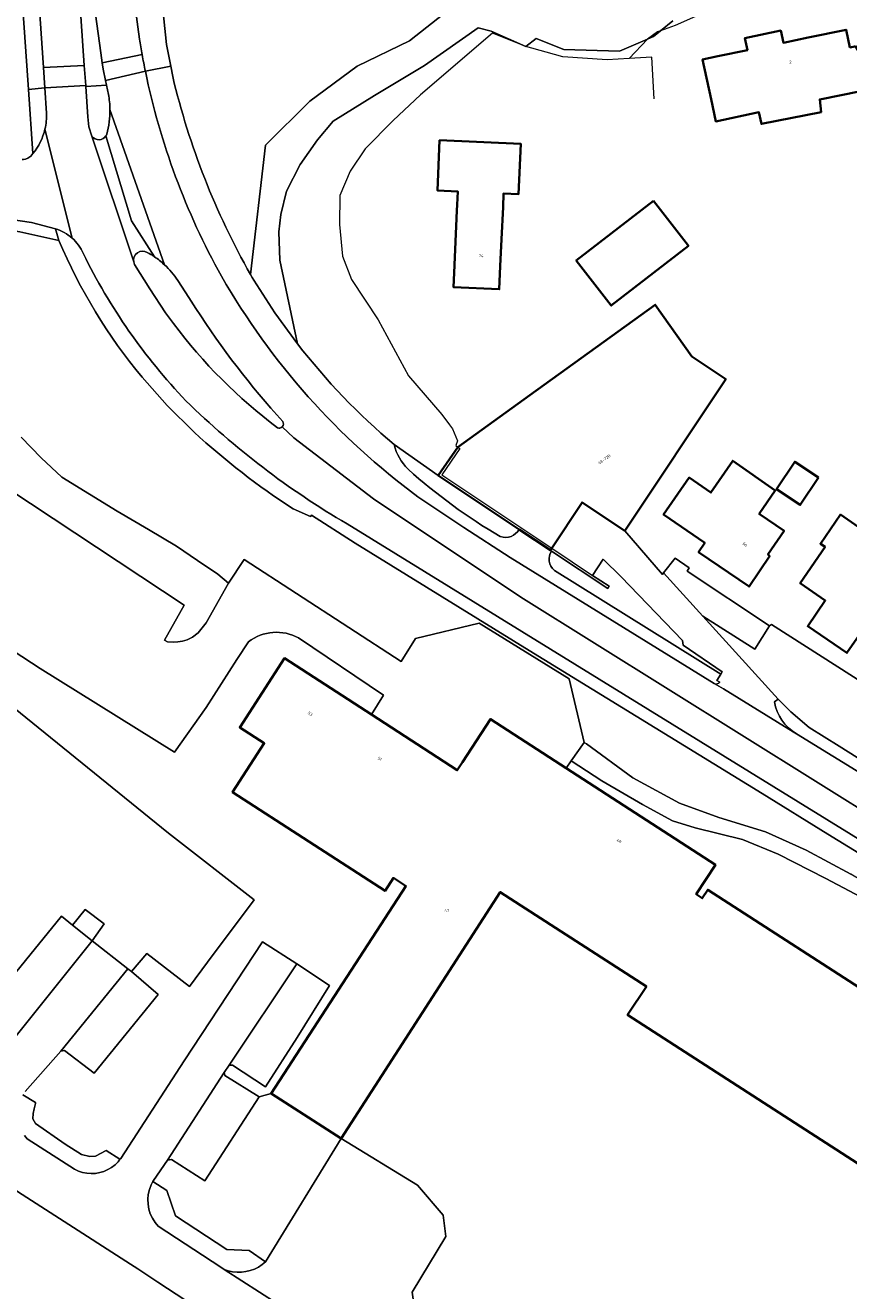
# Model space of a CAD drawing. Header units: metres. Extents: x 197700 to 204338, y 317132 to 325229.
# Tile 791 of 1056: x 202292 to 202393, y 319816 to 319971. Entities that reach past the tile are written whole.
import ezdxf
from ezdxf.enums import TextEntityAlignment as Align

# ---------------------------------------------------------------- set-up
doc = ezdxf.new("R2010")
doc.units = ezdxf.units.M
for name, color, linetype, lineweight in [('B-WE-GR-BEPLANTING_CULTUUR_BODEMBEDEKKER-GV', 90, 'Continuous', 18), ('B-WE-GR-BEPLANTING_CULTUUR_HEESTERS-GV', 90, 'Continuous', 18), ('B-WE-GR-BOS_LOOF-GV', 40, 'Continuous', 13), ('B-WE-IE-TERREINAFSCHEIDING_KUNSTMATIG_HEKWERK-G', 20, 'IE-TERREINAFSCHEIDING-KUNSTMATIG', 18), ('B-WE-IE-TERREINAFSCHEIDING_KUNSTMATIG_MUUR-G', 90, 'IE-TERREINAFSCHEIDING-KUNSTMATIG-DICHT', 18), ('B-WE-OG-BEBOUWING-GV', 7, 'Continuous', 35), ('B-WE-OG-BEBOUWING-T18', 10, 'Continuous', 18), ('B-WE-OG-TERREIN_CULTUURSCHEIDING-GV', 7, 'Continuous', 18), ('B-WE-OG-TERREIN_ERF-GV', 7, 'Continuous', 18), ('B-WE-VH-VERHARDING_ASFALT-GV', 252, 'Continuous', 18), ('B-WE-VH-VERHARDING_BETONSTRAATSTEEN-GV', 252, 'Continuous', 18), ('B-WE-VH-VERHARDING_GESLOTEN-GV', 252, 'Continuous', 18), ('B-WE-VH-VERHARDING_OPEN-GV', 252, 'Continuous', 18), ('B-WE-VH-VERHARDING_SIERBESTRATING-GV', 252, 'Continuous', 18), ('B-WE-VH-VERHARDING_TEGEL-GV', 252, 'Continuous', 18)]:
    doc.layers.add(name, color=color, linetype=linetype, lineweight=lineweight)
doc.styles.add('NLCS-ISO-M200-T18', font='NLCS-ISO.ttf', dxfattribs={"height": 0.36})
doc.linetypes.add('IE-TERREINAFSCHEIDING-KUNSTMATIG', pattern='A,4,[82,NLCS.SHX,S=0.75,R=90,X=0,Y=0],4,-2', length=10)
doc.linetypes.add('IE-TERREINAFSCHEIDING-KUNSTMATIG-DICHT', pattern='A,8,-1,[82,NLCS.SHX,S=0.75,R=90,X=0,Y=0],-1', length=10)

msp = doc.modelspace()

# ---------------------------------------------------------------- linework, layer by layer
at = {"layer": 'B-WE-GR-BEPLANTING_CULTUUR_BODEMBEDEKKER-GV'}
msp.add_lwpolyline([(202300.052, 319858.882), (202301.516, 319860.956), (202299.17, 319862.731), (202297.634, 319860.791)], close=True, dxfattribs=at)
at = {"layer": 'B-WE-GR-BEPLANTING_CULTUUR_HEESTERS-GV'}
for points in [[(202337.127, 319919.826, 0.1276339), (202338.856, 319916.788)], [(202338.856, 319916.788, 0.0493879), (202350.187, 319908.526)], [(202350.187, 319908.526, 0.364817), (202352.501, 319909.409)], [(202356.493, 319906.753, 0.3903306), (202356.837, 319904.376)]]:
    msp.add_lwpolyline(points, format="xyb", dxfattribs=at)
for points in [[(202352.501, 319909.409), (202342.557, 319916.025), (202337.127, 319919.826)], [(202356.837, 319904.376), (202377.277, 319891.628), (202377.437, 319891.895), (202372.642, 319895.17), (202372.566, 319895.74), (202365.042, 319903.586), (202362.839, 319905.736), (202361.532, 319903.763), (202363.553, 319902.418), (202363.389, 319902.165), (202356.493, 319906.753)], [(202403.651, 319884.856), (202383.536, 319897.739), (202383.27, 319897.577), (202381.455, 319894.695), (202375.059, 319898.766), (202384.32, 319888.56), (202385.894, 319887.004), (202388.159, 319885.085), (202391.817, 319882.78), (202395.147, 319880.68), (202400.7, 319877.261), (202417.639, 319866.833), (202413.05, 319870.439), (202411.924, 319871.443), (202410.725, 319872.642)]]:
    msp.add_lwpolyline(points, dxfattribs=at)
at = {"layer": 'B-WE-GR-BOS_LOOF-GV'}
msp.add_lwpolyline([(202291.42, 319954.848), (202291.425, 319954.848), (202291.579, 319954.849), (202291.862, 319954.893), (202292.131, 319954.993), (202292.486, 319955.233), (202292.757, 319955.567), (202292.209, 319963.427), (202290.82, 319983.342)], dxfattribs=at)
at = {"layer": 'B-WE-IE-TERREINAFSCHEIDING_KUNSTMATIG_HEKWERK-G'}
for points in [[(202386.131, 319981.221), (202384.27, 319978.881), (202377.046, 319973.687), (202371.668, 319971.288), (202369.872, 319970.644)], [(202353.336, 319968.735), (202349.247, 319970.348), (202340.374, 319962.796), (202337.033, 319959.627), (202333.582, 319956.174), (202331.731, 319953.413), (202330.49, 319950.433), (202330.447, 319946.847), (202330.798, 319942.95), (202331.889, 319940.098), (202335.172, 319935.13), (202338.89, 319928.289), (202343.016, 319923.526), (202343.933, 319922.233)], [(202368.27, 319969.63), (202366.041, 319967.243)], [(202369.872, 319970.644), (202369.497, 319970.509), (202368.27, 319969.63)], [(202366.041, 319967.243), (202363.308, 319967.08), (202357.862, 319967.472), (202355.831, 319968.012), (202353.336, 319968.735)], [(202369.107, 319962.282), (202368.818, 319967.409), (202366.041, 319967.243)], [(202343.933, 319922.233), (202344.308, 319921.773), (202344.936, 319920.304), (202344.708, 319919.696), (202344.963, 319919.516)], [(202403.651, 319884.856), (202383.536, 319897.739)]]:
    msp.add_lwpolyline(points, dxfattribs=at)
at = {"layer": 'B-WE-IE-TERREINAFSCHEIDING_KUNSTMATIG_MUUR-G'}
for points in [[(202342.557, 319916.025), (202344.963, 319919.516)], [(202344.963, 319919.516), (202345.235, 319919.348), (202343.018, 319916.091), (202356.515, 319907.104)], [(202356.493, 319906.753), (202356.346, 319906.85)], [(202361.532, 319903.763), (202363.553, 319902.418), (202363.389, 319902.165), (202356.493, 319906.753)], [(202356.515, 319907.104), (202361.532, 319903.763)], [(202370.255, 319904.059), (202371.679, 319905.889), (202373.386, 319904.689), (202373.146, 319904.295), (202383.27, 319897.577)], [(202383.27, 319897.577), (202383.536, 319897.739)]]:
    msp.add_lwpolyline(points, dxfattribs=at)
at = {"layer": 'B-WE-OG-BEBOUWING-GV'}
for points in [[(202393.858, 319968.763), (202393.547, 319968.695), (202393.155, 319968.609), (202392.682, 319970.772), (202388.029, 319969.814), (202384.972, 319969.175), (202384.659, 319970.669), (202380.253, 319969.748), (202380.559, 319968.29), (202376.913, 319967.527), (202375.057, 319967.135), (202376.091, 319962.243), (202376.667, 319959.518), (202381.969, 319960.639), (202382.269, 319959.212), (202389.611, 319960.666), (202389.439, 319962.218), (202396.923, 319963.722)], [(202350.191, 319941.727), (202350.343, 319945.062), (202350.522, 319949.004), (202350.598, 319950.67), (202352.446, 319950.586), (202352.727, 319956.762), (202342.733, 319957.217), (202342.453, 319951.041), (202344.959, 319950.927), (202344.884, 319949.261), (202344.854, 319948.592), (202344.504, 319940.913), (202344.425, 319939.171), (202350.063, 319938.915)], [(202369.016, 319949.782), (202359.532, 319942.43), (202363.821, 319936.898), (202373.305, 319944.25)], [(202352.501, 319909.409), (202356.346, 319906.85), (202356.515, 319907.104), (202360.249, 319912.716), (202365.494, 319909.226), (202377.903, 319927.875), (202373.741, 319930.645), (202369.232, 319937.01), (202353.817, 319925.898), (202344.963, 319919.516), (202342.557, 319916.025)], [(202383.316, 319906.154), (202383.084, 319906.311), (202385.062, 319909.221), (202382.002, 319911.301), (202383.976, 319914.204), (202378.765, 319917.835), (202376.071, 319913.935), (202373.405, 319915.777), (202370.263, 319911.226), (202375.315, 319907.737), (202374.55, 319906.612), (202380.758, 319902.391)], [(202389.276, 319915.793), (202386.379, 319917.711), (202384.144, 319914.335), (202387.041, 319912.417)], [(202396.227, 319898.298), (202399.195, 319902.67), (202400.513, 319901.762), (202402.527, 319904.684), (202400.945, 319905.774), (202402.935, 319908.662), (202398.841, 319911.483), (202397.838, 319912.175), (202395.524, 319908.796), (202391.978, 319911.225), (202389.524, 319907.642), (202390.097, 319907.25), (202387.049, 319902.8), (202390.125, 319900.693), (202387.967, 319897.513), (202392.793, 319894.236), (202395.815, 319898.573)]]:
    msp.add_lwpolyline(points, close=True, dxfattribs=at)
msp.add_lwpolyline([(202419.363, 319836.962), (202375.681, 319865.138), (202375.006, 319864.096), (202374.267, 319864.587), (202376.629, 319868.223), (202358.281, 319880.097), (202348.983, 319886.11), (202345.526, 319880.8), (202344.898, 319879.819), (202334.35, 319886.656), (202323.67, 319893.579), (202318.176, 319885.086), (202321.19, 319883.136), (202317.299, 319877.113), (202336.038, 319865.006), (202337.063, 319866.593), (202338.433, 319865.707), (202338.599, 319865.599), (202322.024, 319840.127), (202330.621, 319834.596), (202350.189, 319864.854), (202368.137, 319853.251), (202365.825, 319849.77), (202402.443, 319826.165)], dxfattribs=at)
at = {"layer": 'B-WE-OG-TERREIN_CULTUURSCHEIDING-GV'}
msp.add_lwpolyline([(202309.294, 319831.916), (202307.558, 319829.42), (202307.492, 319829.294), (202309.214, 319828.209), (202310.255, 319825.084), (202316.591, 319820.962), (202319.331, 319820.843), (202321.341, 319819.451), (202330.621, 319834.596), (202322.024, 319840.127), (202320.564, 319839.719), (202313.867, 319829.377), (202309.77, 319831.997)], close=True, dxfattribs=at)
at = {"layer": 'B-WE-OG-TERREIN_ERF-GV'}
for points in [[(202332.119, 319988.381), (202330.029, 319990.963), (202307.415, 319994.61), (202307.45, 319989.571), (202308.118, 319979.253), (202309.165, 319968.968), (202309.689, 319966.293), (202309.936, 319965.031)], [(202319.501, 319940.7), (202321.345, 319956.621), (202326.763, 319961.991), (202332.618, 319966.314), (202339.044, 319969.424), (202343.862, 319973.237), (202344.306, 319973.863)], [(202343.862, 319973.237), (202339.044, 319969.424), (202332.618, 319966.314), (202326.763, 319961.991), (202321.345, 319956.621), (202319.501, 319940.7), (202319.696, 319940.355), (202319.894, 319940.012), (202322.473, 319936.023), (202325.277, 319932.189), (202323.108, 319942.49), (202322.984, 319945.939), (202323.229, 319948.103), (202323.896, 319950.962), (202325.615, 319954.211), (202327.718, 319957.262), (202329.643, 319959.547), (202334.733, 319962.724), (202340.857, 319966.402), (202347.461, 319971.016), (202349.056, 319970.618), (202353.336, 319968.735), (202354.591, 319969.695), (202358.007, 319968.352), (202364.831, 319968.142), (202368.27, 319969.63), (202369.025, 319969.957), (202369.872, 319970.644), (202371.4, 319971.882)], [(202371.4, 319971.882), (202369.872, 319970.644), (202369.025, 319969.957), (202368.27, 319969.63), (202364.831, 319968.142), (202358.007, 319968.352), (202354.591, 319969.695), (202353.336, 319968.735), (202349.056, 319970.618), (202347.461, 319971.016), (202340.857, 319966.402), (202334.733, 319962.724), (202329.643, 319959.547), (202327.718, 319957.262), (202325.615, 319954.211), (202323.896, 319950.962), (202323.229, 319948.103), (202322.984, 319945.939), (202323.108, 319942.49), (202325.277, 319932.189)], [(202295.948, 319944.91), (202291.142, 319945.946), (202286.292, 319946.748), (202283.338, 319947.084), (202280.377, 319947.351)], [(202337.127, 319919.826), (202342.557, 319916.025), (202344.963, 319919.516), (202353.817, 319925.898), (202369.232, 319937.01), (202373.741, 319930.645), (202377.903, 319927.875), (202365.494, 319909.226), (202370.118, 319903.884), (202370.255, 319904.059), (202371.679, 319905.889), (202373.386, 319904.689), (202373.146, 319904.295), (202383.27, 319897.577), (202383.536, 319897.739)], [(202262.878, 319932.108), (202311.337, 319900.1), (202308.94, 319895.798), (202309.307, 319895.603), (202310.036, 319895.551), (202310.578, 319895.586), (202311.125, 319895.666), (202311.705, 319895.825), (202312.344, 319896.163), (202313.054, 319896.698), (202314.061, 319897.944), (202316.8, 319902.811), (202315.477, 319903.923), (202312.961, 319905.566), (202310.406, 319907.361), (202306.975, 319909.382), (202303.103, 319911.643), (202296.326, 319915.814), (202293.782, 319918.207), (202291.316, 319920.752)], [(202312.572, 319921.331), (202309.267, 319924.611), (202306.175, 319928.091)], [(202291.316, 319920.752), (202293.782, 319918.207), (202296.326, 319915.814), (202303.103, 319911.643), (202306.975, 319909.382), (202310.406, 319907.361), (202312.961, 319905.566), (202315.477, 319903.923), (202316.8, 319902.811)], [(202395.519, 319868.845), (202390.435, 319871.978), (202382.387, 319876.949), (202353.757, 319894.537), (202332.37, 319907.71), (202326.993, 319911.141), (202326.881, 319910.986), (202324.731, 319911.932)], [(202316.8, 319902.811), (202318.698, 319905.712), (202338.018, 319893.186), (202339.774, 319895.999), (202347.593, 319897.871), (202358.658, 319891.041), (202360.497, 319883.248), (202360.767, 319883.084), (202366.471, 319878.901), (202372.213, 319875.788), (202377.048, 319874.021), (202382.778, 319872.239), (202387.759, 319869.987), (202393.257, 319867.046)], [(202319.23, 319895.611), (202317.805, 319893.432), (202314.033, 319887.549), (202310.161, 319882.058), (202293.644, 319892.303), (202277.951, 319902.553)], [(202383.536, 319897.739), (202403.651, 319884.856)], [(202338.433, 319865.707), (202337.063, 319866.593), (202336.038, 319865.006), (202317.299, 319877.113), (202321.19, 319883.136), (202318.176, 319885.086), (202323.67, 319893.579), (202334.35, 319886.656), (202335.82, 319889.047), (202325.411, 319896.071)], [(202283.499, 319846.23), (202296.253, 319861.881), (202297.634, 319860.791), (202299.17, 319862.731), (202301.516, 319860.956), (202300.052, 319858.882), (202304.41, 319855.44), (202304.856, 319855.088), (202306.77, 319857.33), (202311.981, 319853.272), (202314.217, 319856.262), (202319.951, 319863.903), (202309.397, 319872.109), (202287.292, 319889.992)], [(202287.292, 319889.992), (202309.397, 319872.109), (202319.951, 319863.903), (202314.217, 319856.262), (202311.981, 319853.272), (202306.77, 319857.33), (202304.856, 319855.088), (202308.131, 319852.279), (202300.272, 319842.623), (202296.638, 319845.39), (202296.201, 319845.322), (202291.808, 319840.343)], [(202396.643, 319863.146), (202390.204, 319866.53), (202384.323, 319869.512), (202379.935, 319871.309), (202374.118, 319872.753), (202371.36, 319873.604), (202367.646, 319875.614), (202362.654, 319878.535), (202358.891, 319880.965), (202358.281, 319880.097), (202376.629, 319868.223), (202374.267, 319864.587), (202375.006, 319864.096), (202375.681, 319865.138), (202419.363, 319836.962)], [(202291.532, 319839.943), (202293.066, 319839.018), (202293.073, 319838.868), (202292.907, 319838.246), (202292.781, 319837.676), (202292.739, 319837.022), (202293.076, 319836.436), (202296.702, 319833.878), (202298.724, 319832.63), (202299.733, 319832.362), (202300.445, 319832.412), (202301.767, 319833.114), (202303.454, 319832.029), (202303.546, 319832.145), (202311.337, 319844.115), (202320.979, 319858.765), (202325.166, 319856.048), (202329.182, 319853.396), (202325.223, 319847.006), (202321.328, 319840.927), (202317.263, 319843.58), (202316.871, 319843.577), (202316.256, 319842.71), (202316.356, 319842.312), (202320.564, 319839.719), (202322.024, 319840.127), (202338.599, 319865.599), (202338.433, 319865.707)], [(202327.542, 319804.221), (202308.124, 319816.935), (202305.633, 319818.566), (202304.731, 319819.157), (202286.669, 319830.744), (202286.349, 319830.897), (202286.006, 319830.986), (202285.652, 319831.008), (202285.3, 319830.963), (202284.962, 319830.853), (202284.652, 319830.681), (202284.379, 319830.453), (202284.155, 319830.178), (202284.164, 319829.819), (202288.275, 319827.12), (202276.801, 319808.614)]]:
    msp.add_lwpolyline(points, dxfattribs=at)
for points in [[(202393.547, 319968.695), (202393.858, 319968.763), (202396.923, 319963.722), (202389.439, 319962.218), (202389.611, 319960.666), (202382.269, 319959.212), (202381.969, 319960.639), (202376.667, 319959.518), (202376.091, 319962.243), (202375.057, 319967.135), (202376.913, 319967.527), (202380.559, 319968.29), (202380.253, 319969.748), (202384.659, 319970.669), (202384.972, 319969.175), (202388.029, 319969.814), (202392.682, 319970.772), (202393.155, 319968.609)], [(202350.343, 319945.062), (202350.191, 319941.727), (202350.063, 319938.915), (202344.425, 319939.171), (202344.504, 319940.913), (202344.854, 319948.592), (202344.884, 319949.261), (202344.959, 319950.927), (202342.453, 319951.041), (202342.733, 319957.217), (202352.727, 319956.762), (202352.446, 319950.586), (202350.598, 319950.67), (202350.522, 319949.004)], [(202369.016, 319949.782), (202373.305, 319944.25), (202363.821, 319936.898), (202359.532, 319942.43)], [(202370.263, 319911.226), (202373.405, 319915.777), (202376.071, 319913.935), (202378.765, 319917.835), (202383.976, 319914.204), (202382.002, 319911.301), (202385.062, 319909.221), (202383.084, 319906.311), (202383.316, 319906.154), (202380.758, 319902.391), (202374.55, 319906.612), (202375.315, 319907.737)], [(202386.379, 319917.711), (202389.276, 319915.793), (202387.041, 319912.417), (202384.144, 319914.335)], [(202398.841, 319911.483), (202402.935, 319908.662), (202400.945, 319905.774), (202402.527, 319904.684), (202400.513, 319901.762), (202399.195, 319902.67), (202396.227, 319898.298), (202395.815, 319898.573), (202392.793, 319894.236), (202387.967, 319897.513), (202390.125, 319900.693), (202387.049, 319902.8), (202390.097, 319907.25), (202389.524, 319907.642), (202391.978, 319911.225), (202395.524, 319908.796), (202397.838, 319912.175)], [(202383.27, 319897.577), (202373.146, 319904.295), (202373.386, 319904.689), (202371.679, 319905.889), (202370.255, 319904.059), (202375.059, 319898.766), (202381.455, 319894.695)], [(202351.956, 319793.92), (202353.526, 319792.948), (202369.914, 319782.369), (202374.093, 319779.759), (202382.93, 319793.353), (202381.99, 319794.001), (202394.346, 319811.845), (202393.545, 319812.361), (202402.443, 319826.165), (202365.825, 319849.77), (202368.137, 319853.251), (202350.189, 319864.854), (202330.621, 319834.596), (202340.021, 319828.846), (202343.169, 319825.153), (202343.495, 319822.546), (202339.37, 319815.702), (202340.499, 319807.791), (202338.301, 319803.124), (202338.732, 319802.701), (202340.843, 319800.799)]]:
    msp.add_lwpolyline(points, close=True, dxfattribs=at)
for points in [[(202309.936, 319965.031, 0.0704974), (202319.501, 319940.7)], [(202306.175, 319928.091, -0.0724715), (202295.948, 319944.91)], [(202325.277, 319932.189, 0.0520797), (202337.127, 319919.826)], [(202324.731, 319911.932, -0.0412726), (202312.572, 319921.331)], [(202325.411, 319896.071, 0.293528), (202319.23, 319895.611)]]:
    msp.add_lwpolyline(points, format="xyb", dxfattribs=at)
at = {"layer": 'B-WE-VH-VERHARDING_ASFALT-GV'}
for points in [[(202305.848, 319969.631), (202304.651, 319978.471), (202299.768, 319977.777)], [(202299.768, 319977.777), (202301.087, 319967.931), (202301.277, 319966.717), (202306.173, 319967.728)], [(202306.57, 319965.682), (202301.664, 319964.561), (202301.78, 319963.958), (202301.899, 319963.402), (202302.024, 319962.848)], [(202310.023, 319934.688), (202309.057, 319936.02), (202307.113, 319938.969), (202305.242, 319941.966), (202305.142, 319942.266), (202300.004, 319957.697), (202299.642, 319958.873), (202299.505, 319960.096), (202299.248, 319963.805), (202299.238, 319963.945), (202294.223, 319963.634), (202294.43, 319960.555)], [(202302.222, 319960.998), (202308.923, 319941.908)], [(202308.923, 319941.908), (202302.222, 319960.998)], [(202294.231, 319958.555), (202297.561, 319945.197)], [(202300.004, 319957.697), (202305.142, 319942.266)], [(202301.728, 319957.761), (202304.878, 319947.303), (202307.688, 319942.895)], [(202307.688, 319942.895), (202304.878, 319947.303), (202301.728, 319957.761)], [(202310.552, 319939.994), (202311.903, 319937.906), (202312.782, 319936.54)], [(202323.397, 319922.013), (202324.819, 319920.636), (202334.622, 319913.153), (202352.697, 319901.072), (202397.965, 319872.817), (202399.964, 319876.065), (202399.969, 319876.072), (202386.58, 319884.311), (202386.19, 319884.537), (202377.601, 319889.819), (202376.459, 319890.479), (202351.395, 319905.964), (202345.691, 319909.629), (202340.061, 319913.404)], [(202331.359, 319910.088), (202396.281, 319870.082), (202397.965, 319872.817), (202352.697, 319901.072), (202334.622, 319913.153), (202324.819, 319920.636), (202323.397, 319922.013)]]:
    msp.add_lwpolyline(points, dxfattribs=at)
msp.add_lwpolyline([(202294.054, 319966.144), (202299.07, 319966.378), (202298.313, 319977.321), (202293.328, 319976.953)], close=True, dxfattribs=at)
for points in [[(202306.173, 319967.728, -0.0052058), (202305.848, 319969.631)], [(202315.932, 319940.493, -0.0763116), (202306.57, 319965.682)], [(202302.024, 319962.848, -0.0445088), (202302.222, 319960.998)], [(202294.43, 319960.555, -0.067528), (202294.231, 319958.555)], [(202302.222, 319960.998, -0.074147), (202301.818, 319957.941)], [(202301.728, 319957.761, -0.5301639), (202300.004, 319957.697)], [(202301.818, 319957.941, -0.0444444), (202301.728, 319957.761)], [(202297.561, 319945.197, -0.1062212), (202298.932, 319943.321)], [(202298.932, 319943.321, 0.0763548), (202311.56, 319925.197)], [(202305.142, 319942.266, -0.6404885), (202306.809, 319943.437)], [(202306.809, 319943.437, -0.0247411), (202307.688, 319942.895)], [(202307.688, 319942.895, -0.0368465), (202308.923, 319941.908)], [(202308.923, 319941.908, -0.0589036), (202310.552, 319939.994)], [(202340.061, 319913.404, -0.1033599), (202315.932, 319940.493)], [(202312.782, 319936.54, 0.0403829), (202323.45, 319922.65)], [(202322.798, 319921.898, -0.0702132), (202310.023, 319934.688)], [(202311.56, 319925.197, 0.0615385), (202331.359, 319910.088)], [(202323.397, 319922.013, -0.3254075), (202322.798, 319921.898)], [(202323.45, 319922.65, -0.3439005), (202323.397, 319922.013)]]:
    msp.add_lwpolyline(points, format="xyb", dxfattribs=at)
at = {"layer": 'B-WE-VH-VERHARDING_BETONSTRAATSTEEN-GV'}
msp.add_lwpolyline([(202321.341, 319819.451), (202320.922, 319819.1), (202320.466, 319818.798), (202319.978, 319818.551), (202319.465, 319818.361), (202318.934, 319818.23), (202318.39, 319818.16), (202317.843, 319818.153), (202317.297, 319818.208), (202316.762, 319818.325), (202316.244, 319818.501), (202327.094, 319811.553), (202334.239, 319806.828), (202335.836, 319805.545), (202338.301, 319803.124), (202340.499, 319807.791), (202339.37, 319815.702), (202343.495, 319822.546), (202343.169, 319825.153), (202340.021, 319828.846), (202330.621, 319834.596)], close=True, dxfattribs=at)
at = {"layer": 'B-WE-VH-VERHARDING_GESLOTEN-GV'}
for points in [[(202294.231, 319958.555, -0.1124829), (202292.757, 319955.567)], [(202295.539, 319946.344, -0.1063387), (202297.561, 319945.197)], [(202319.23, 319895.611, -0.293528), (202325.411, 319896.071)]]:
    msp.add_lwpolyline(points, format="xyb", dxfattribs=at)
for points in [[(202297.561, 319945.197), (202294.231, 319958.555)], [(202292.757, 319955.567), (202292.486, 319955.233), (202292.131, 319954.993), (202291.862, 319954.893), (202291.579, 319954.849), (202291.425, 319954.848)], [(202265.958, 319948.933), (202273.138, 319948.927), (202280.31, 319948.557), (202283.109, 319948.312), (202285.904, 319948.013), (202289.521, 319947.574), (202292.56, 319947.109), (202295.539, 319946.344)], [(202360.497, 319883.248), (202358.658, 319891.041), (202347.593, 319897.871), (202339.774, 319895.999), (202338.018, 319893.186), (202318.698, 319905.712), (202316.8, 319902.811), (202314.061, 319897.944), (202313.054, 319896.698), (202312.344, 319896.163), (202311.705, 319895.825), (202311.125, 319895.666), (202310.578, 319895.586), (202310.036, 319895.551), (202309.307, 319895.603), (202308.94, 319895.798), (202311.337, 319900.1), (202262.878, 319932.108)], [(202277.951, 319902.553), (202293.644, 319892.303), (202310.161, 319882.058), (202314.033, 319887.549), (202317.805, 319893.432), (202319.23, 319895.611)], [(202325.411, 319896.071), (202335.82, 319889.047), (202334.35, 319886.656), (202344.898, 319879.819), (202345.526, 319880.8), (202348.983, 319886.11), (202358.281, 319880.097), (202358.891, 319880.965), (202360.497, 319883.248)], [(202291.808, 319840.343), (202296.201, 319845.322), (202304.41, 319855.44), (202300.052, 319858.882), (202287.377, 319843.099)], [(202327.094, 319811.553), (202316.244, 319818.501), (202315.828, 319818.767), (202308.145, 319823.808), (202307.758, 319824.274), (202307.435, 319824.786), (202307.182, 319825.336), (202307.003, 319825.915), (202306.9, 319826.512), (202306.877, 319827.118), (202306.932, 319827.722), (202307.066, 319828.314), (202307.276, 319828.883), (202307.492, 319829.294), (202307.558, 319829.42), (202309.294, 319831.916), (202316.256, 319842.71), (202316.871, 319843.577), (202325.166, 319856.048), (202320.979, 319858.765), (202311.337, 319844.115), (202303.546, 319832.145), (202303.454, 319832.029), (202303.219, 319831.73), (202302.844, 319831.357), (202302.425, 319831.033), (202301.969, 319830.763), (202301.482, 319830.55), (202300.972, 319830.398), (202300.446, 319830.308), (202299.913, 319830.283), (202299.38, 319830.323), (202298.855, 319830.427), (202298.346, 319830.593), (202297.86, 319830.819), (202292.063, 319834.546), (202291.726, 319834.95)], [(202272.123, 319811.1), (202284.155, 319830.178), (202284.379, 319830.453), (202284.652, 319830.681), (202284.962, 319830.853), (202285.3, 319830.963), (202285.652, 319831.008), (202286.006, 319830.986), (202286.349, 319830.897), (202286.669, 319830.744), (202304.731, 319819.157), (202305.633, 319818.566), (202308.124, 319816.935), (202327.542, 319804.221)]]:
    msp.add_lwpolyline(points, dxfattribs=at)
at = {"layer": 'B-WE-VH-VERHARDING_OPEN-GV'}
for points in [[(202307.415, 319994.61), (202303.623, 319994.269), (202302.998, 319994.139), (202302.339, 319993.659), (202303.483, 319986.493), (202304.095, 319982.551), (202304.238, 319981.523), (202304.651, 319978.471), (202305.848, 319969.631)], [(202306.57, 319965.682), (202309.689, 319966.293), (202309.165, 319968.968), (202308.118, 319979.253), (202307.45, 319989.571), (202307.415, 319994.61)], [(202306.173, 319967.728), (202301.277, 319966.717), (202301.399, 319965.938), (202301.664, 319964.561)], [(202301.664, 319964.561), (202306.57, 319965.682)], [(202302.024, 319962.848), (202301.899, 319963.402), (202301.78, 319963.958), (202299.248, 319963.805), (202299.505, 319960.096), (202299.642, 319958.873), (202300.004, 319957.697)], [(202280.377, 319947.351), (202283.338, 319947.084), (202286.292, 319946.748), (202291.142, 319945.946), (202295.948, 319944.91), (202295.539, 319946.344), (202292.56, 319947.109), (202289.521, 319947.574), (202285.904, 319948.013), (202283.109, 319948.312), (202280.31, 319948.557), (202273.138, 319948.927), (202265.958, 319948.933)], [(202383.875, 319888.211), (202384.32, 319888.56), (202375.059, 319898.766), (202370.255, 319904.059), (202370.118, 319903.884), (202365.494, 319909.226), (202360.249, 319912.716), (202356.515, 319907.104), (202356.346, 319906.85), (202356.493, 319906.753), (202363.389, 319902.165), (202363.553, 319902.418), (202361.532, 319903.763), (202362.839, 319905.736), (202365.042, 319903.586), (202372.566, 319895.74), (202372.642, 319895.17), (202377.437, 319891.895), (202377.277, 319891.628), (202376.815, 319890.857), (202377.183, 319890.652)], [(202376.459, 319890.479), (202377.601, 319889.819), (202386.19, 319884.537), (202386.58, 319884.311)], [(202291.726, 319834.95), (202292.063, 319834.546), (202297.86, 319830.819), (202298.346, 319830.593), (202298.855, 319830.427), (202299.38, 319830.323), (202299.913, 319830.283), (202300.446, 319830.308), (202300.972, 319830.398), (202301.482, 319830.55), (202301.969, 319830.763), (202302.425, 319831.033), (202302.844, 319831.357), (202303.219, 319831.73), (202303.454, 319832.029), (202301.767, 319833.114), (202300.445, 319832.412), (202299.733, 319832.362), (202298.724, 319832.63), (202296.702, 319833.878), (202293.076, 319836.436), (202292.739, 319837.022), (202292.781, 319837.676), (202292.907, 319838.246), (202293.073, 319838.868), (202293.066, 319839.018), (202291.532, 319839.943)]]:
    msp.add_lwpolyline(points, dxfattribs=at)
for points in [[(202305.848, 319969.631, 0.0052058), (202306.173, 319967.728)], [(202306.57, 319965.682, -0.0057297), (202306.173, 319967.728)], [(202306.173, 319967.728, 0.0057297), (202306.57, 319965.682)], [(202302.222, 319960.998, 0.0445088), (202302.024, 319962.848)], [(202301.818, 319957.941, 0.074147), (202302.222, 319960.998)], [(202300.004, 319957.697, 0.5301639), (202301.728, 319957.761)], [(202301.728, 319957.761, 0.0444444), (202301.818, 319957.941)], [(202377.183, 319890.652, -0.3942415), (202376.459, 319890.479)], [(202386.58, 319884.311, -0.21831), (202383.875, 319888.211)]]:
    msp.add_lwpolyline(points, format="xyb", dxfattribs=at)
for points in [[(202299.238, 319963.945), (202299.07, 319966.378), (202294.054, 319966.144), (202294.223, 319963.634)], [(202287.377, 319843.099), (202300.052, 319858.882), (202297.634, 319860.791), (202296.253, 319861.881), (202283.499, 319846.23)], [(202304.856, 319855.088), (202304.41, 319855.44), (202296.201, 319845.322), (202296.638, 319845.39), (202300.272, 319842.623), (202308.131, 319852.279)], [(202316.871, 319843.577), (202317.263, 319843.58), (202321.328, 319840.927), (202325.223, 319847.006), (202329.182, 319853.396), (202325.166, 319856.048)], [(202316.256, 319842.71), (202309.294, 319831.916), (202309.77, 319831.997), (202313.867, 319829.377), (202320.564, 319839.719), (202316.356, 319842.312)], [(202321.341, 319819.451), (202319.331, 319820.843), (202316.591, 319820.962), (202310.255, 319825.084), (202309.214, 319828.209), (202307.492, 319829.294), (202307.276, 319828.883), (202307.066, 319828.314), (202306.932, 319827.722), (202306.877, 319827.118), (202306.9, 319826.512), (202307.003, 319825.915), (202307.182, 319825.336), (202307.435, 319824.786), (202307.758, 319824.274), (202308.145, 319823.808), (202315.828, 319818.767), (202316.244, 319818.501), (202316.762, 319818.325), (202317.297, 319818.208), (202317.843, 319818.153), (202318.39, 319818.16), (202318.934, 319818.23), (202319.465, 319818.361), (202319.978, 319818.551), (202320.466, 319818.798), (202320.922, 319819.1)]]:
    msp.add_lwpolyline(points, close=True, dxfattribs=at)
at = {"layer": 'B-WE-VH-VERHARDING_SIERBESTRATING-GV'}
for points in [[(202297.768, 319985.198), (202298.313, 319977.321), (202299.07, 319966.378), (202299.238, 319963.945), (202299.248, 319963.805), (202301.78, 319963.958), (202301.664, 319964.561), (202301.399, 319965.938), (202301.277, 319966.717), (202301.087, 319967.931), (202299.768, 319977.777), (202298.766, 319985.26)], [(202305.142, 319942.266), (202305.242, 319941.966), (202307.113, 319938.969), (202309.057, 319936.02), (202310.023, 319934.688)], [(202312.782, 319936.54), (202311.903, 319937.906), (202310.552, 319939.994)]]:
    msp.add_lwpolyline(points, dxfattribs=at)
for points in [[(202306.809, 319943.437, 0.6404885), (202305.142, 319942.266)], [(202307.688, 319942.895, 0.0247411), (202306.809, 319943.437)], [(202308.923, 319941.908, 0.0368465), (202307.688, 319942.895)], [(202310.552, 319939.994, 0.0589036), (202308.923, 319941.908)], [(202323.45, 319922.65, -0.0403829), (202312.782, 319936.54)], [(202310.023, 319934.688, 0.0702132), (202322.798, 319921.898)], [(202322.798, 319921.898, 0.3254075), (202323.397, 319922.013)], [(202323.397, 319922.013, 0.3439005), (202323.45, 319922.65)]]:
    msp.add_lwpolyline(points, format="xyb", dxfattribs=at)
at = {"layer": 'B-WE-VH-VERHARDING_TEGEL-GV'}
for points in [[(202290.82, 319983.342), (202292.209, 319963.427), (202294.223, 319963.634), (202294.054, 319966.144), (202293.328, 319976.953), (202292.857, 319983.957), (202292.449, 319989.914)], [(202309.936, 319965.031), (202309.689, 319966.293), (202306.57, 319965.682)], [(202294.43, 319960.555), (202294.223, 319963.634), (202292.209, 319963.427), (202292.757, 319955.567)], [(202295.539, 319946.344), (202295.948, 319944.91)], [(202325.277, 319932.189), (202322.473, 319936.023), (202319.894, 319940.012), (202319.696, 319940.355), (202319.501, 319940.7)], [(202306.175, 319928.091), (202309.267, 319924.611), (202312.572, 319921.331)], [(202340.061, 319913.404), (202345.691, 319909.629), (202351.395, 319905.964), (202376.459, 319890.479)], [(202324.731, 319911.932), (202326.881, 319910.986), (202326.993, 319911.141), (202332.37, 319907.71), (202353.757, 319894.537), (202382.387, 319876.949), (202390.435, 319871.978), (202395.519, 319868.845), (202396.281, 319870.082), (202331.359, 319910.088)], [(202356.493, 319906.753), (202356.346, 319906.85), (202352.501, 319909.409)], [(202377.183, 319890.652), (202376.815, 319890.857), (202377.277, 319891.628), (202356.837, 319904.376)], [(202400.7, 319877.261), (202395.147, 319880.68), (202391.817, 319882.78), (202388.159, 319885.085), (202385.894, 319887.004), (202384.32, 319888.56), (202383.875, 319888.211)], [(202386.58, 319884.311), (202399.969, 319876.072), (202400.7, 319877.261)], [(202360.497, 319883.248), (202358.891, 319880.965), (202362.654, 319878.535), (202367.646, 319875.614), (202371.36, 319873.604), (202374.118, 319872.753), (202379.935, 319871.309), (202384.323, 319869.512), (202390.204, 319866.53), (202396.643, 319863.146), (202402.375, 319860.033), (202406.909, 319857.633), (202410.847, 319856.066), (202411.911, 319855.964), (202412.529, 319854.34), (202468.256, 319820.225)], [(202466.833, 319826.827), (202463.364, 319828.851), (202441.925, 319838.961), (202428.324, 319847.291), (202410.159, 319861.624), (202399.666, 319867.996), (202396.281, 319870.082), (202395.519, 319868.845), (202410.526, 319859.599), (202411.127, 319858.02), (202410.506, 319857.958), (202406.536, 319859.937), (202399.217, 319863.536), (202393.257, 319867.046), (202387.759, 319869.987), (202382.778, 319872.239), (202377.048, 319874.021), (202372.213, 319875.788), (202366.471, 319878.901), (202360.767, 319883.084), (202360.497, 319883.248)]]:
    msp.add_lwpolyline(points, dxfattribs=at)
for points in [[(202306.57, 319965.682, 0.0763116), (202315.932, 319940.493)], [(202319.501, 319940.7, -0.0704974), (202309.936, 319965.031)], [(202294.231, 319958.555, 0.067528), (202294.43, 319960.555)], [(202292.757, 319955.567, 0.1124829), (202294.231, 319958.555)], [(202297.561, 319945.197, 0.1063387), (202295.539, 319946.344)], [(202295.948, 319944.91, 0.0724715), (202306.175, 319928.091)], [(202298.932, 319943.321, 0.1062212), (202297.561, 319945.197)], [(202311.56, 319925.197, -0.0763548), (202298.932, 319943.321)], [(202315.932, 319940.493, 0.1033599), (202340.061, 319913.404)], [(202337.127, 319919.826, -0.0520797), (202325.277, 319932.189)], [(202331.359, 319910.088, -0.0615385), (202311.56, 319925.197)], [(202312.572, 319921.331, 0.0412726), (202324.731, 319911.932)], [(202338.856, 319916.788, -0.1276339), (202337.127, 319919.826)], [(202350.187, 319908.526, -0.0493879), (202338.856, 319916.788)], [(202352.501, 319909.409, -0.364817), (202350.187, 319908.526)], [(202356.837, 319904.376, -0.3903306), (202356.493, 319906.753)], [(202376.459, 319890.479, 0.3942415), (202377.183, 319890.652)], [(202383.875, 319888.211, 0.21831), (202386.58, 319884.311)]]:
    msp.add_lwpolyline(points, format="xyb", dxfattribs=at)

# ---------------------------------------------------------------- texts
at = {"layer": 'B-WE-OG-BEBOUWING-T18', "style": 'NLCS-ISO-M200-T18'}
for s, p in [('2', (202385.846, 319966.812)), ('47', (202343.607, 319862.58))]:
    msp.add_text(s, height=0.36, dxfattribs=at).set_placement(p, align=Align.MIDDLE)
for s, rotation, p in [('74', 357.4, (202347.832, 319943.02)), ('68-72B', 36, (202362.976, 319918.021)), ('66', 325.8, (202380.257, 319907.569)), ('53', 327, (202326.834, 319886.761)), ('51', 327.1, (202335.371, 319881.227)), ('49', 327.1, (202364.779, 319871.127))]:
    msp.add_text(s, height=0.36, rotation=rotation, dxfattribs=at).set_placement(p, align=Align.MIDDLE)

doc.saveas('drawing.dxf')
